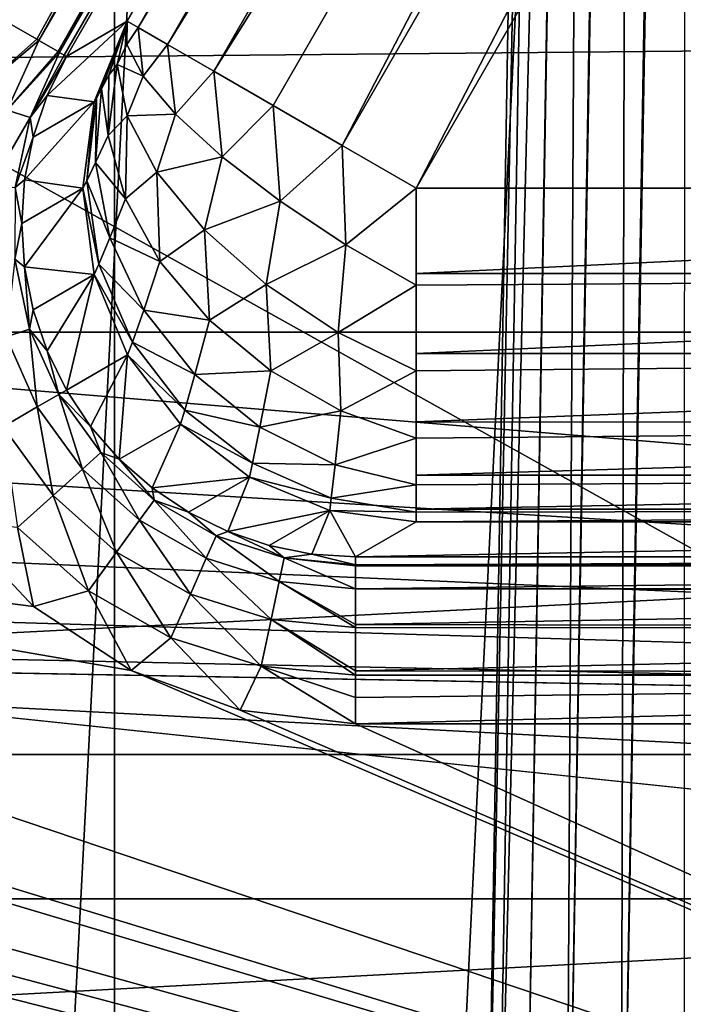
# Model space of a CAD drawing. Header units: millimetres. Extents: x -40 to 40, y -40 to 40.
# Tile 251 of 341: x 18.3 to 20.3, y -13.3 to -10.4. Entities that reach past the tile are written whole.
import ezdxf

# ---------------------------------------------------------------- set-up
doc = ezdxf.new("R2010")
doc.units = ezdxf.units.MM
doc.header["$LTSCALE"] = 26.699852
for name, color, linetype in [('1', 7, 'CONTINUOUS'), ('104', 7, 'CONTINUOUS'), ('109', 7, 'CONTINUOUS'), ('139', 7, 'CONTINUOUS'), ('16', 7, 'CONTINUOUS'), ('163', 7, 'CONTINUOUS'), ('389', 7, 'CONTINUOUS'), ('391', 7, 'CONTINUOUS'), ('392', 7, 'CONTINUOUS'), ('48', 7, 'CONTINUOUS'), ('60', 7, 'CONTINUOUS'), ('688', 7, 'CONTINUOUS'), ('704', 7, 'CONTINUOUS'), ('708', 7, 'CONTINUOUS'), ('819', 7, 'CONTINUOUS'), ('820', 7, 'CONTINUOUS'), ('821', 7, 'CONTINUOUS'), ('827', 7, 'CONTINUOUS'), ('834', 7, 'CONTINUOUS'), ('835', 7, 'CONTINUOUS'), ('836', 7, 'CONTINUOUS'), ('837', 7, 'CONTINUOUS'), ('838', 7, 'CONTINUOUS'), ('839', 7, 'CONTINUOUS')]:
    doc.layers.add(name, color=color, linetype=linetype)

msp = doc.modelspace()

# ---------------------------------------------------------------- linework, layer by layer
at = {"layer": '1', "linetype": 'Continuous'}
for points in [[(18.6197, 34.8362), (15.116, 36.4932), (15.1168, -36.4929), (18.6197, 34.8362)], [(18.6204, -34.8358), (18.6197, 34.8362), (15.1168, -36.4929), (18.6204, -34.8358)], [(21.9445, 32.8434), (18.6197, 34.8362), (18.6204, -34.8358), (21.9445, 32.8434)], [(21.9451, -32.843), (21.9445, 32.8434), (18.6204, -34.8358), (21.9451, -32.843)]]:
    msp.add_3dface(points, dxfattribs=at)
at = {"layer": '104', "linetype": 'Continuous'}
for points in [[(29.2335, -13.0155, -730), (30.4337, -9.8888, -730), (-30.4335, -9.8895, -730), (29.2335, -13.0155, -730)], [(-29.2331, -13.0163, -730), (29.2335, -13.0155, -730), (-30.4335, -9.8895, -730), (-29.2331, -13.0163, -730)], [(-27.713, -15.9997, -730), (29.2335, -13.0155, -730), (-29.2331, -13.0163, -730), (-27.713, -15.9997, -730)], [(27.713, -15.9996, -730), (29.2335, -13.0155, -730), (-27.713, -15.9997, -730), (27.713, -15.9996, -730)]]:
    msp.add_3dface(points, dxfattribs=at)
at = {"layer": '109', "linetype": 'Continuous'}
for points in [[(2.9277, -10.2917, -733), (30.7983, -10.3786, -733), (0.9862, -10.6545, -733), (2.9277, -10.2917, -733)], [(30.7983, -10.3786, -733), (29.4957, -13.6475, -733), (0.9862, -10.6545, -733), (30.7983, -10.3786, -733)], [(29.4957, -13.6475, -733), (-29.4959, -13.647, -733), (0.9862, -10.6545, -733), (29.4957, -13.6475, -733)]]:
    msp.add_3dface(points, dxfattribs=at)
at = {"layer": '139', "linetype": 'Continuous'}
for points in [[(19.5129, -4.3825, -733), (15.2642, -11.7415, -733), (18.0438, -10.2417, -733), (19.5129, -4.3825, -733)], [(15.0799, -11.9951, -733), (24.9125, -15, -733), (15.2642, -11.7415, -733), (15.0799, -11.9951, -733)], [(18.3781, -12.1403, -733), (15.2642, -11.7415, -733), (18.67, -12.3322, -733), (18.3781, -12.1403, -733)], [(18.1389, -11.8865, -733), (15.2642, -11.7415, -733), (18.3781, -12.1403, -733), (18.1389, -11.8865, -733)], [(15.2642, -11.7415, -733), (24.9125, -15, -733), (18.67, -12.3322, -733), (15.2642, -11.7415, -733)], [(15.0259, -12.0521, -733), (24.9125, -15, -733), (15.0799, -11.9951, -733), (15.0259, -12.0521, -733)], [(14.8469, -12.2049, -733), (24.9125, -15, -733), (15.0259, -12.0521, -733), (14.8469, -12.2049, -733)], [(14.7149, -12.2906, -733), (24.9125, -15, -733), (14.8469, -12.2049, -733), (14.7149, -12.2906, -733)], [(14.5754, -12.3617, -733), (24.9125, -15, -733), (14.7149, -12.2906, -733), (14.5754, -12.3617, -733)], [(-18.9964, -12.4509, -733), (24.9125, -15, -733), (-18.6699, -12.3321, -733), (-18.9964, -12.4509, -733)], [(24.9125, -15, -733), (-13.9654, -12.4913, -733), (-18.6699, -12.3321, -733), (24.9125, -15, -733)], [(18.67, -12.3322, -733), (24.9125, -15, -733), (18.997, -12.451, -733), (18.67, -12.3322, -733)], [(14.3528, -12.4404, -733), (24.9125, -15, -733), (14.5754, -12.3617, -733), (14.3528, -12.4404, -733)], [(14.2772, -12.4586, -733), (24.9125, -15, -733), (14.3528, -12.4404, -733), (14.2772, -12.4586, -733)], [(-19.3426, -12.4913, -733), (24.9125, -15, -733), (-18.9964, -12.4509, -733), (-19.3426, -12.4913, -733)], [(13.9654, -12.4913, -733), (24.9125, -15, -733), (14.2772, -12.4586, -733), (13.9654, -12.4913, -733)], [(18.997, -12.451, -733), (24.9125, -15, -733), (19.3426, -12.4913, -733), (18.997, -12.451, -733)], [(-24.9125, -15, -733), (24.9125, -15, -733), (-19.3426, -12.4913, -733), (-24.9125, -15, -733)], [(-13.9654, -12.4913, -733), (24.9125, -15, -733), (13.9654, -12.4913, -733), (-13.9654, -12.4913, -733)], [(19.3426, -12.4913, -733), (24.9125, -15, -733), (24.9917, -12.4913, -733), (19.3426, -12.4913, -733)]]:
    msp.add_3dface(points, dxfattribs=at)
at = {"layer": '16', "linetype": 'Continuous'}
for points in [[(32.7609, -9.0952, -3.5), (31.5856, -12.5838, -3.5), (-1.9612, -9.8127, -3.5), (32.7609, -9.0952, -3.5)], [(-1.9612, -9.8127, -3.5), (31.5856, -12.5838, -3.5), (-2.3251, -10.5061, -3.5), (-1.9612, -9.8127, -3.5)], [(-2.3251, -10.5061, -3.5), (31.5856, -12.5838, -3.5), (-2.8446, -11.0927, -3.5), (-2.3251, -10.5061, -3.5)], [(-2.8446, -11.0927, -3.5), (31.5856, -12.5838, -3.5), (-3.4893, -11.5378, -3.5), (-2.8446, -11.0927, -3.5)], [(-3.4893, -11.5378, -3.5), (31.5856, -12.5838, -3.5), (-4.2218, -11.8157, -3.5), (-3.4893, -11.5378, -3.5)], [(31.5856, -12.5838, -3.5), (-5, -11.9103, -3.5), (-4.2218, -11.8157, -3.5), (31.5856, -12.5838, -3.5)], [(31.5856, -12.5838, -3.5), (-31.5859, -12.5831, -3.5), (-5, -11.9103, -3.5), (31.5856, -12.5838, -3.5)], [(-30.0402, -15.9243, -3.5), (-31.5859, -12.5831, -3.5), (31.5856, -12.5838, -3.5), (-30.0402, -15.9243, -3.5)], [(30.0399, -15.925, -3.5), (-30.0402, -15.9243, -3.5), (31.5856, -12.5838, -3.5), (30.0399, -15.925, -3.5)]]:
    msp.add_3dface(points, dxfattribs=at)
at = {"layer": '163', "linetype": 'Continuous'}
for points in [[(24.9125, -14.5088, -823.7467), (1.7467, -14.5087, -823.7467), (2.4565, -1.9913, -823.9652), (24.9125, -14.5088, -823.7467)], [(29.4827, -1.9913, -823.9652), (24.9125, -14.5088, -823.7467), (2.4565, -1.9913, -823.9652), (29.4827, -1.9913, -823.9652)]]:
    msp.add_3dface(points, dxfattribs=at)
at = {"layer": '389', "linetype": 'Continuous'}
for points in [[(17.5509, -14.5087, -821.2533), (29.4123, -10.048, -821.1754), (17.7718, -2.286, -821.0399), (17.5509, -14.5087, -821.2533)], [(29.338, -10.8245, -821.1889), (29.4123, -10.048, -821.1754), (17.5509, -14.5087, -821.2533), (29.338, -10.8245, -821.1889)], [(29.1307, -11.5765, -821.2021), (29.338, -10.8245, -821.1889), (17.5509, -14.5087, -821.2533), (29.1307, -11.5765, -821.2021)], [(28.796, -12.2822, -821.2144), (29.1307, -11.5765, -821.2021), (17.5509, -14.5087, -821.2533), (28.796, -12.2822, -821.2144)], [(28.3448, -12.919, -821.2255), (28.796, -12.2822, -821.2144), (17.5509, -14.5087, -821.2533), (28.3448, -12.919, -821.2255)], [(27.7908, -13.4678, -821.2351), (28.3448, -12.919, -821.2255), (17.5509, -14.5087, -821.2533), (27.7908, -13.4678, -821.2351)]]:
    msp.add_3dface(points, dxfattribs=at)
at = {"layer": '391', "linetype": 'Continuous'}
for points in [[(17.0513, -14.5087, -820.7359), (17.2722, -2.286, -820.5225), (19.8952, -2.2861, -745.4113), (17.0513, -14.5087, -820.7359)], [(19.9004, -2.2961, -745.2563), (17.0513, -14.5087, -820.7359), (19.8952, -2.2861, -745.4113), (19.9004, -2.2961, -745.2563)], [(19.9052, -2.326, -745.1041), (17.0513, -14.5087, -820.7359), (19.9004, -2.2961, -745.2563), (19.9052, -2.326, -745.1041)], [(19.9095, -2.3753, -744.9571), (17.0513, -14.5087, -820.7359), (19.9052, -2.326, -745.1041), (19.9095, -2.3753, -744.9571)], [(19.9131, -2.4432, -744.8176), (17.0513, -14.5087, -820.7359), (19.9095, -2.3753, -744.9571), (19.9131, -2.4432, -744.8176)], [(19.9162, -2.5285, -744.688), (17.0513, -14.5087, -820.7359), (19.9131, -2.4432, -744.8176), (19.9162, -2.5285, -744.688)], [(19.9185, -2.6298, -744.5705), (17.0513, -14.5087, -820.7359), (19.9162, -2.5285, -744.688), (19.9185, -2.6298, -744.5705)], [(19.9201, -2.7456, -744.467), (17.0513, -14.5087, -820.7359), (19.9185, -2.6298, -744.5705), (19.9201, -2.7456, -744.467)], [(19.9209, -2.8738, -744.3793), (17.0513, -14.5087, -820.7359), (19.9201, -2.7456, -744.467), (19.9209, -2.8738, -744.3793)], [(19.921, -3.0122, -744.3088), (17.0513, -14.5087, -820.7359), (19.9209, -2.8738, -744.3793), (19.921, -3.0122, -744.3088)], [(19.9202, -3.1585, -744.2569), (17.0513, -14.5087, -820.7359), (19.921, -3.0122, -744.3088), (19.9202, -3.1585, -744.2569)], [(19.9187, -3.3103, -744.2242), (17.0513, -14.5087, -820.7359), (19.9202, -3.1585, -744.2569), (19.9187, -3.3103, -744.2242)], [(19.9165, -3.4651, -744.2115), (17.0513, -14.5087, -820.7359), (19.9187, -3.3103, -744.2242), (19.9165, -3.4651, -744.2115)], [(19.7303, -14.5087, -744.0187), (17.0513, -14.5087, -820.7359), (19.9165, -3.4651, -744.2115), (19.7303, -14.5087, -744.0187)]]:
    msp.add_3dface(points, dxfattribs=at)
at = {"layer": '392', "linetype": 'Continuous'}
for points in [[(19.7634, -14.5106, -743.8171), (19.7303, -14.5087, -744.0187), (19.9501, -3.4621, -744.0085), (19.7634, -14.5106, -743.8171)], [(19.7303, -14.5087, -744.0187), (19.9165, -3.4651, -744.2115), (19.9501, -3.4621, -744.0085), (19.7303, -14.5087, -744.0187)], [(19.8464, -14.5117, -743.6306), (19.7634, -14.5106, -743.8171), (20.0327, -3.4603, -743.8235), (19.8464, -14.5117, -743.6306)], [(20.0327, -3.4603, -743.8235), (19.7634, -14.5106, -743.8171), (19.9501, -3.4621, -744.0085), (20.0327, -3.4603, -743.8235)], [(19.974, -14.5121, -743.4712), (19.8464, -14.5117, -743.6306), (20.0349, -3.4603, -743.82), (19.974, -14.5121, -743.4712)], [(20.0349, -3.4603, -743.82), (19.8464, -14.5117, -743.6306), (20.0327, -3.4603, -743.8235), (20.0349, -3.4603, -743.82)], [(20.1651, -3.4597, -743.6595), (19.974, -14.5121, -743.4712), (20.1603, -3.4597, -743.6641), (20.1651, -3.4597, -743.6595)], [(20.1603, -3.4597, -743.6641), (19.974, -14.5121, -743.4712), (20.0349, -3.4603, -743.82), (20.1603, -3.4597, -743.6641)], [(20.1378, -14.5117, -743.3493), (19.974, -14.5121, -743.4712), (20.1651, -3.4597, -743.6595), (20.1378, -14.5117, -743.3493)], [(20.3241, -3.4603, -743.5421), (20.1378, -14.5117, -743.3493), (20.1651, -3.4597, -743.6595), (20.3241, -3.4603, -743.5421)], [(20.3322, -3.4603, -743.5377), (20.1378, -14.5117, -743.3493), (20.3241, -3.4603, -743.5421), (20.3322, -3.4603, -743.5377)], [(20.3271, -14.5106, -743.2728), (20.1378, -14.5117, -743.3493), (20.3322, -3.4603, -743.5377), (20.3271, -14.5106, -743.2728)]]:
    msp.add_3dface(points, dxfattribs=at)
at = {"layer": '48', "linetype": 'Continuous'}
for points in [[(37.0295, -7.6106, -14), (36.0693, -11.3184, -14), (1.5504, -7.7938, -14), (37.0295, -7.6106, -14)], [(1.5504, -7.7938, -14), (36.0693, -11.3184, -14), (0.7781, -7.9084, -14), (1.5504, -7.7938, -14)], [(0.7781, -7.9084, -14), (36.0693, -11.3184, -14), (-0.0011, -7.9465, -14), (0.7781, -7.9084, -14)], [(36.0693, -11.3184, -14), (-36.0695, -11.3179, -14), (-0.0011, -7.9465, -14), (36.0693, -11.3184, -14)], [(36.0693, -11.3184, -14), (-34.7395, -14.9087, -14), (-36.0695, -11.3179, -14), (36.0693, -11.3184, -14)], [(36.0693, -11.3184, -14), (34.7392, -14.9093, -14), (-34.7395, -14.9087, -14), (36.0693, -11.3184, -14)]]:
    msp.add_3dface(points, dxfattribs=at)
at = {"layer": '60', "linetype": 'Continuous'}
for points in [[(17.6029, 30.4924, -11.5), (17.6035, -30.492, -11.5), (20.6939, 28.4853, -11.5), (17.6029, 30.4924, -11.5)], [(17.6035, -30.492, -11.5), (20.6948, -28.4846, -11.5), (20.6939, 28.4853, -11.5), (17.6035, -30.492, -11.5)]]:
    msp.add_3dface(points, dxfattribs=at)
at = {"layer": '688', "linetype": 'Continuous'}
for points in [[(14.8376, -11.4951, -733.4146), (19.08, -4.1326, -733.4913), (14.8313, -11.4915, -733.4913), (14.8376, -11.4951, -733.4146)], [(19.0866, -4.1364, -733.4124), (19.08, -4.1326, -733.4913), (14.8376, -11.4951, -733.4146), (19.0866, -4.1364, -733.4124)], [(14.8542, -11.5047, -733.3394), (19.0866, -4.1364, -733.4124), (14.8376, -11.4951, -733.4146), (14.8542, -11.5047, -733.3394)], [(19.1046, -4.1468, -733.3335), (19.0866, -4.1364, -733.4124), (14.8542, -11.5047, -733.3394), (19.1046, -4.1468, -733.3335)], [(14.9135, -11.539, -733.2068), (19.1046, -4.1468, -733.3335), (14.8542, -11.5047, -733.3394), (14.9135, -11.539, -733.2068)], [(19.1692, -4.1841, -733.1959), (19.1046, -4.1468, -733.3335), (14.9135, -11.539, -733.2068), (19.1692, -4.1841, -733.1959)], [(15.0069, -11.5929, -733.0979), (19.1692, -4.1841, -733.1959), (14.9135, -11.539, -733.2068), (15.0069, -11.5929, -733.0979)], [(19.2652, -4.2395, -733.0899), (19.1692, -4.1841, -733.1959), (15.0069, -11.5929, -733.0979), (19.2652, -4.2395, -733.0899)], [(15.1272, -11.6623, -733.0257), (19.2652, -4.2395, -733.0899), (15.0069, -11.5929, -733.0979), (15.1272, -11.6623, -733.0257)], [(19.381, -4.3064, -733.0238), (19.2652, -4.2395, -733.0899), (15.1272, -11.6623, -733.0257), (19.381, -4.3064, -733.0238)], [(15.1958, -11.7019, -733.0063), (19.381, -4.3064, -733.0238), (15.1272, -11.6623, -733.0257), (15.1958, -11.7019, -733.0063)], [(19.4464, -4.3441, -733.0059), (19.381, -4.3064, -733.0238), (15.1958, -11.7019, -733.0063), (19.4464, -4.3441, -733.0059)], [(15.2642, -11.7415, -733), (19.4464, -4.3441, -733.0059), (15.1958, -11.7019, -733.0063), (15.2642, -11.7415, -733)], [(15.2642, -11.7415, -733), (19.5129, -4.3825, -733), (19.4464, -4.3441, -733.0059), (15.2642, -11.7415, -733)]]:
    msp.add_3dface(points, dxfattribs=at)
at = {"layer": '704', "linetype": 'Continuous'}
for points in [[(18.31, -3.7682, -740.4667), (14.3335, -11.134, -740.3688), (18.5171, -3.8878, -740.3688), (18.31, -3.7682, -740.4667)], [(14.3335, -11.134, -740.3688), (14.3517, -11.1445, -740.3565), (18.5171, -3.8878, -740.3688), (14.3335, -11.134, -740.3688)], [(14.3517, -11.1445, -740.3565), (14.5114, -11.2367, -740.2135), (18.5171, -3.8878, -740.3688), (14.3517, -11.1445, -740.3565)], [(18.5171, -3.8878, -740.3688), (14.5114, -11.2367, -740.2135), (18.6956, -3.9908, -740.2129), (18.5171, -3.8878, -740.3688)], [(14.5114, -11.2367, -740.2135), (14.5861, -11.2798, -740.1171), (18.6956, -3.9908, -740.2129), (14.5114, -11.2367, -740.2135)], [(14.5861, -11.2798, -740.1171), (14.6495, -11.3164, -740.0102), (18.6956, -3.9908, -740.2129), (14.5861, -11.2798, -740.1171)], [(18.6956, -3.9908, -740.2129), (14.6495, -11.3164, -740.0102), (18.8335, -4.0705, -740.0094), (18.6956, -3.9908, -740.2129)], [(14.6495, -11.3164, -740.0102), (14.7003, -11.3458, -739.8949), (18.8335, -4.0705, -740.0094), (14.6495, -11.3164, -740.0102)], [(14.7003, -11.3458, -739.8949), (14.7378, -11.3674, -739.7729), (18.8335, -4.0705, -740.0094), (14.7003, -11.3458, -739.8949)], [(18.8335, -4.0705, -740.0094), (14.7378, -11.3674, -739.7729), (18.9217, -4.1214, -739.7718), (18.8335, -4.0705, -740.0094)], [(14.7378, -11.3674, -739.7729), (14.7613, -11.381, -739.6464), (18.9217, -4.1214, -739.7718), (14.7378, -11.3674, -739.7729)], [(14.7613, -11.381, -739.6464), (14.7705, -11.3863, -739.5175), (18.9217, -4.1214, -739.7718), (14.7613, -11.381, -739.6464)], [(18.9217, -4.1214, -739.7718), (14.7705, -11.3863, -739.5175), (18.9541, -4.1401, -739.5175), (18.9217, -4.1214, -739.7718)]]:
    msp.add_3dface(points, dxfattribs=at)
at = {"layer": '708', "linetype": 'Continuous'}
for points in [[(14.7705, -11.3863, -739.5175), (19.08, -4.1326, -733.4913), (19.017, -4.1363, -736.5056), (14.7705, -11.3863, -739.5175)], [(14.8313, -11.4915, -733.4913), (19.08, -4.1326, -733.4913), (14.7705, -11.3863, -739.5175), (14.8313, -11.4915, -733.4913)], [(18.9541, -4.1401, -739.5175), (14.7705, -11.3863, -739.5175), (19.017, -4.1363, -736.5056), (18.9541, -4.1401, -739.5175)]]:
    msp.add_3dface(points, dxfattribs=at)
at = {"layer": '819', "linetype": 'Continuous'}
for points in [[(24.9917, -11.9991, -733.4124), (24.9917, -11.9914, -733.4913), (19.3426, -12.0155, -733.3464), (24.9917, -11.9991, -733.4124)], [(19.3426, -12.0155, -733.3464), (24.9917, -11.9914, -733.4913), (19.3426, -11.9914, -733.4913), (19.3426, -12.0155, -733.3464)], [(24.9917, -12.0155, -733.3466), (24.9917, -11.9991, -733.4124), (19.3426, -12.0155, -733.3464), (24.9917, -12.0155, -733.3466)], [(24.9917, -12.0199, -733.3335), (24.9917, -12.0155, -733.3466), (19.3426, -12.0178, -733.3394), (24.9917, -12.0199, -733.3335)], [(19.3426, -12.0178, -733.3394), (24.9917, -12.0155, -733.3466), (19.3426, -12.0155, -733.3464), (19.3426, -12.0178, -733.3394)], [(19.3426, -12.0874, -733.2054), (24.9917, -12.0199, -733.3335), (19.3426, -12.0178, -733.3394), (19.3426, -12.0874, -733.2054)], [(24.9917, -12.0874, -733.2053), (24.9917, -12.0199, -733.3335), (19.3426, -12.0874, -733.2054), (24.9917, -12.0874, -733.2053)], [(24.9917, -12.0945, -733.1959), (24.9917, -12.0874, -733.2053), (19.3426, -12.0874, -733.2054), (24.9917, -12.0945, -733.1959)], [(19.3426, -12.1942, -733.0979), (24.9917, -12.0945, -733.1959), (19.3426, -12.0874, -733.2054), (19.3426, -12.1942, -733.0979)], [(24.9917, -12.2053, -733.0899), (24.9917, -12.0945, -733.1959), (19.3426, -12.1942, -733.0979), (24.9917, -12.2053, -733.0899)], [(19.3426, -12.2033, -733.0913), (24.9917, -12.2053, -733.0899), (19.3426, -12.1942, -733.0979), (19.3426, -12.2033, -733.0913)], [(19.3426, -12.3331, -733.0257), (24.9917, -12.2053, -733.0899), (19.3426, -12.2033, -733.0913), (19.3426, -12.3331, -733.0257)], [(24.9917, -12.339, -733.0238), (24.9917, -12.2053, -733.0899), (19.3426, -12.3331, -733.0257), (24.9917, -12.339, -733.0238)], [(19.3426, -12.3458, -733.0216), (24.9917, -12.339, -733.0238), (19.3426, -12.3331, -733.0257), (19.3426, -12.3458, -733.0216)], [(24.9917, -12.3456, -733.0217), (24.9917, -12.339, -733.0238), (19.3426, -12.3458, -733.0216), (24.9917, -12.3456, -733.0217)], [(19.3426, -12.4913, -733), (24.9917, -12.3456, -733.0217), (19.3426, -12.4123, -733.0063), (19.3426, -12.4913, -733)], [(19.3426, -12.4913, -733), (24.9917, -12.4913, -733), (24.9917, -12.3456, -733.0217), (19.3426, -12.4913, -733)], [(19.3426, -12.4123, -733.0063), (24.9917, -12.3456, -733.0217), (19.3426, -12.3458, -733.0216), (19.3426, -12.4123, -733.0063)]]:
    msp.add_3dface(points, dxfattribs=at)
at = {"layer": '820', "linetype": 'Continuous'}
for points in [[(18.2916, -10.3847, -733.0899), (18.1878, -10.6164, -733.0896), (18.3875, -10.4401, -733.1959), (18.2916, -10.3847, -733.0899)], [(18.3875, -10.4401, -733.1959), (18.1878, -10.6164, -733.0896), (18.3936, -10.4437, -733.2053), (18.3875, -10.4401, -733.1959)], [(18.3936, -10.4437, -733.2053), (18.1878, -10.6164, -733.0896), (18.2988, -10.6525, -733.203), (18.3936, -10.4437, -733.2053)], [(18.3936, -10.4437, -733.2053), (18.2988, -10.6525, -733.203), (18.4521, -10.4774, -733.3335), (18.3936, -10.4437, -733.2053)], [(18.4521, -10.4774, -733.3335), (18.2988, -10.6525, -733.203), (18.4559, -10.4796, -733.3466), (18.4521, -10.4774, -733.3335)], [(18.4559, -10.4796, -733.3466), (18.2988, -10.6525, -733.203), (18.368, -10.675, -733.3438), (18.4559, -10.4796, -733.3466)], [(18.4559, -10.4796, -733.3466), (18.368, -10.675, -733.3438), (18.4701, -10.4878, -733.4124), (18.4559, -10.4796, -733.3466)], [(18.4701, -10.4878, -733.4124), (18.368, -10.675, -733.3438), (18.4767, -10.4917, -733.4913), (18.4701, -10.4878, -733.4124)], [(18.4767, -10.4917, -733.4913), (18.368, -10.675, -733.3438), (18.4187, -10.6092, -733.4894), (18.4767, -10.4917, -733.4913)], [(18.4187, -10.6092, -733.4894), (18.368, -10.675, -733.3438), (18.3766, -10.7334, -733.4877), (18.4187, -10.6092, -733.4894)], [(18.2988, -10.6525, -733.203), (18.2496, -10.8768, -733.201), (18.368, -10.675, -733.3438), (18.2988, -10.6525, -733.203)], [(18.368, -10.675, -733.3438), (18.2496, -10.8768, -733.201), (18.3226, -10.8845, -733.3415), (18.368, -10.675, -733.3438)], [(18.368, -10.675, -733.3438), (18.3226, -10.8845, -733.3415), (18.3766, -10.7334, -733.4877), (18.368, -10.675, -733.3438)], [(18.3766, -10.7334, -733.4877), (18.3226, -10.8845, -733.3415), (18.3511, -10.8617, -733.4862), (18.3766, -10.7334, -733.4877)], [(18.3226, -10.8845, -733.3415), (18.322, -11.099, -733.3398), (18.3425, -10.992, -733.4849), (18.3226, -10.8845, -733.3415)], [(18.3511, -10.8617, -733.4862), (18.3226, -10.8845, -733.3415), (18.3425, -10.992, -733.4849), (18.3511, -10.8617, -733.4862)], [(18.3425, -10.992, -733.4849), (18.322, -11.099, -733.3398), (18.351, -11.1225, -733.4839), (18.3425, -10.992, -733.4849)], [(18.322, -11.099, -733.3398), (18.2956, -11.3319, -733.1987), (18.3662, -11.3089, -733.3387), (18.322, -11.099, -733.3398)], [(18.322, -11.099, -733.3398), (18.3662, -11.3089, -733.3387), (18.351, -11.1225, -733.4839), (18.322, -11.099, -733.3398)], [(18.351, -11.1225, -733.4839), (18.3662, -11.3089, -733.3387), (18.3765, -11.2506, -733.4832), (18.351, -11.1225, -733.4839)], [(18.3765, -11.2506, -733.4832), (18.3662, -11.3089, -733.3387), (18.4185, -11.3743, -733.4827), (18.3765, -11.2506, -733.4832)], [(18.2956, -11.3319, -733.1987), (18.3889, -11.5422, -733.1984), (18.3662, -11.3089, -733.3387), (18.2956, -11.3319, -733.1987)], [(18.3662, -11.3089, -733.3387), (18.3889, -11.5422, -733.1984), (18.4534, -11.505, -733.3384), (18.3662, -11.3089, -733.3387)], [(18.3662, -11.3089, -733.3387), (18.4534, -11.505, -733.3384), (18.4185, -11.3743, -733.4827), (18.3662, -11.3089, -733.3387)], [(18.2956, -11.3319, -733.1987), (18.2868, -11.6012, -733.0863), (18.3889, -11.5422, -733.1984), (18.2956, -11.3319, -733.1987)], [(18.4185, -11.3743, -733.4827), (18.4534, -11.505, -733.3384), (18.4762, -11.4915, -733.4826), (18.4185, -11.3743, -733.4827)], [(18.3889, -11.5422, -733.1984), (18.5244, -11.7282, -733.1987), (18.4534, -11.505, -733.3384), (18.3889, -11.5422, -733.1984)], [(18.4762, -11.4915, -733.4826), (18.4534, -11.505, -733.3384), (18.5488, -11.6002, -733.4827), (18.4762, -11.4915, -733.4826)], [(18.4534, -11.505, -733.3384), (18.5244, -11.7282, -733.1987), (18.5796, -11.6785, -733.3387), (18.4534, -11.505, -733.3384)], [(18.4534, -11.505, -733.3384), (18.5796, -11.6785, -733.3387), (18.5488, -11.6002, -733.4827), (18.4534, -11.505, -733.3384)], [(18.2868, -11.6012, -733.0863), (18.4368, -11.8071, -733.0865), (18.3889, -11.5422, -733.1984), (18.2868, -11.6012, -733.0863)], [(18.3889, -11.5422, -733.1984), (18.4368, -11.8071, -733.0865), (18.5244, -11.7282, -733.1987), (18.3889, -11.5422, -733.1984)], [(18.2868, -11.6012, -733.0863), (18.3301, -11.9032, -733.0193), (18.4368, -11.8071, -733.0865), (18.2868, -11.6012, -733.0863)], [(18.5488, -11.6002, -733.4827), (18.5796, -11.6785, -733.3387), (18.635, -11.6986, -733.4831), (18.5488, -11.6002, -733.4827)], [(18.5244, -11.7282, -733.1987), (18.6959, -11.8816, -733.1996), (18.5796, -11.6785, -733.3387), (18.5244, -11.7282, -733.1987)], [(18.5796, -11.6785, -733.3387), (18.6959, -11.8816, -733.1996), (18.7393, -11.8218, -733.3398), (18.5796, -11.6785, -733.3387)], [(18.5796, -11.6785, -733.3387), (18.7393, -11.8218, -733.3398), (18.635, -11.6986, -733.4831), (18.5796, -11.6785, -733.3387)], [(18.635, -11.6986, -733.4831), (18.7393, -11.8218, -733.3398), (18.7335, -11.7849, -733.4839), (18.635, -11.6986, -733.4831)], [(18.4368, -11.8071, -733.0865), (18.6267, -11.9768, -733.0871), (18.5244, -11.7282, -733.1987), (18.4368, -11.8071, -733.0865)], [(18.5244, -11.7282, -733.1987), (18.6267, -11.9768, -733.0871), (18.6959, -11.8816, -733.1996), (18.5244, -11.7282, -733.1987)], [(18.7335, -11.7849, -733.4839), (18.7393, -11.8218, -733.3398), (18.8426, -11.8577, -733.4849), (18.7335, -11.7849, -733.4839)], [(18.3301, -11.9032, -733.0193), (18.5424, -12.0929, -733.0196), (18.4368, -11.8071, -733.0865), (18.3301, -11.9032, -733.0193)], [(18.4368, -11.8071, -733.0865), (18.5424, -12.0929, -733.0196), (18.6267, -11.9768, -733.0871), (18.4368, -11.8071, -733.0865)], [(18.6959, -11.8816, -733.1996), (18.8955, -11.9956, -733.201), (18.7393, -11.8218, -733.3398), (18.6959, -11.8816, -733.1996)], [(18.7393, -11.8218, -733.3398), (18.8955, -11.9956, -733.201), (18.9254, -11.9285, -733.3415), (18.7393, -11.8218, -733.3398)], [(18.7393, -11.8218, -733.3398), (18.9254, -11.9285, -733.3415), (18.8426, -11.8577, -733.4849), (18.7393, -11.8218, -733.3398)], [(18.8426, -11.8577, -733.4849), (18.9254, -11.9285, -733.3415), (18.9599, -11.9155, -733.4862), (18.8426, -11.8577, -733.4849)], [(18.1389, -11.8865, -733), (18.3781, -12.1403, -733), (18.3301, -11.9032, -733.0193), (18.1389, -11.8865, -733)], [(18.6267, -11.9768, -733.0871), (18.8479, -12.1027, -733.0882), (18.6959, -11.8816, -733.1996), (18.6267, -11.9768, -733.0871)], [(18.6959, -11.8816, -733.1996), (18.8479, -12.1027, -733.0882), (18.8955, -11.9956, -733.201), (18.6959, -11.8816, -733.1996)], [(18.3301, -11.9032, -733.0193), (18.3781, -12.1403, -733), (18.5424, -12.0929, -733.0196), (18.3301, -11.9032, -733.0193)], [(18.9254, -11.9285, -733.3415), (19.1295, -11.994, -733.3438), (18.9599, -11.9155, -733.4862), (18.9254, -11.9285, -733.3415)], [(18.9599, -11.9155, -733.4862), (19.1295, -11.994, -733.3438), (19.0837, -11.9574, -733.4877), (18.9599, -11.9155, -733.4862)], [(18.8955, -11.9956, -733.201), (19.1144, -12.0652, -733.203), (18.9254, -11.9285, -733.3415), (18.8955, -11.9956, -733.201)], [(18.9254, -11.9285, -733.3415), (19.1144, -12.0652, -733.203), (19.1295, -11.994, -733.3438), (18.9254, -11.9285, -733.3415)], [(18.5424, -12.0929, -733.0196), (18.7896, -12.2335, -733.0201), (18.6267, -11.9768, -733.0871), (18.5424, -12.0929, -733.0196)], [(18.6267, -11.9768, -733.0871), (18.7896, -12.2335, -733.0201), (18.8479, -12.1027, -733.0882), (18.6267, -11.9768, -733.0871)], [(19.0837, -11.9574, -733.4877), (19.1295, -11.994, -733.3438), (19.2121, -11.9829, -733.4894), (19.0837, -11.9574, -733.4877)], [(18.8479, -12.1027, -733.0882), (19.0901, -12.1793, -733.0896), (18.8955, -11.9956, -733.201), (18.8479, -12.1027, -733.0882)], [(18.8955, -11.9956, -733.201), (19.0901, -12.1793, -733.0896), (19.1144, -12.0652, -733.203), (18.8955, -11.9956, -733.201)], [(19.1144, -12.0652, -733.203), (19.3426, -12.0874, -733.2054), (19.1295, -11.994, -733.3438), (19.1144, -12.0652, -733.203)], [(19.1295, -11.994, -733.3438), (19.3426, -12.0155, -733.3464), (19.2121, -11.9829, -733.4894), (19.1295, -11.994, -733.3438)], [(19.3426, -12.0874, -733.2054), (19.3426, -12.0178, -733.3394), (19.1295, -11.994, -733.3438), (19.3426, -12.0874, -733.2054)], [(19.3426, -12.0178, -733.3394), (19.3426, -12.0155, -733.3464), (19.1295, -11.994, -733.3438), (19.3426, -12.0178, -733.3394)], [(19.3426, -12.0155, -733.3464), (19.3426, -11.9914, -733.4913), (19.2121, -11.9829, -733.4894), (19.3426, -12.0155, -733.3464)], [(19.0901, -12.1793, -733.0896), (19.3426, -12.2033, -733.0913), (19.1144, -12.0652, -733.203), (19.0901, -12.1793, -733.0896)], [(19.3426, -12.2033, -733.0913), (19.3426, -12.1942, -733.0979), (19.1144, -12.0652, -733.203), (19.3426, -12.2033, -733.0913)], [(19.3426, -12.1942, -733.0979), (19.3426, -12.0874, -733.2054), (19.1144, -12.0652, -733.203), (19.3426, -12.1942, -733.0979)], [(18.3781, -12.1403, -733), (18.67, -12.3322, -733), (18.5424, -12.0929, -733.0196), (18.3781, -12.1403, -733)], [(18.5424, -12.0929, -733.0196), (18.67, -12.3322, -733), (18.7896, -12.2335, -733.0201), (18.5424, -12.0929, -733.0196)], [(18.7896, -12.2335, -733.0201), (19.0605, -12.319, -733.0208), (18.8479, -12.1027, -733.0882), (18.7896, -12.2335, -733.0201)], [(18.8479, -12.1027, -733.0882), (19.0605, -12.319, -733.0208), (19.0901, -12.1793, -733.0896), (18.8479, -12.1027, -733.0882)], [(19.0605, -12.319, -733.0208), (19.3426, -12.3458, -733.0216), (19.0901, -12.1793, -733.0896), (19.0605, -12.319, -733.0208)], [(19.3426, -12.3458, -733.0216), (19.3426, -12.3331, -733.0257), (19.0901, -12.1793, -733.0896), (19.3426, -12.3458, -733.0216)], [(19.3426, -12.3331, -733.0257), (19.3426, -12.2033, -733.0913), (19.0901, -12.1793, -733.0896), (19.3426, -12.3331, -733.0257)], [(18.67, -12.3322, -733), (18.997, -12.451, -733), (18.7896, -12.2335, -733.0201), (18.67, -12.3322, -733)], [(18.7896, -12.2335, -733.0201), (18.997, -12.451, -733), (19.0605, -12.319, -733.0208), (18.7896, -12.2335, -733.0201)], [(18.997, -12.451, -733), (19.3426, -12.4913, -733), (19.0605, -12.319, -733.0208), (18.997, -12.451, -733)], [(19.3426, -12.4123, -733.0063), (19.3426, -12.3458, -733.0216), (19.0605, -12.319, -733.0208), (19.3426, -12.4123, -733.0063)], [(19.3426, -12.4913, -733), (19.3426, -12.4123, -733.0063), (19.0605, -12.319, -733.0208), (19.3426, -12.4913, -733)]]:
    msp.add_3dface(points, dxfattribs=at)
at = {"layer": '821', "linetype": 'Continuous'}
for points in [[(18.1757, -10.3178, -733.0238), (18.2916, -10.3847, -733.0899), (21.0852, -5.2903, -733.0257), (18.1757, -10.3178, -733.0238)], [(21.0852, -5.2903, -733.0257), (18.2916, -10.3847, -733.0899), (21.2055, -5.3598, -733.0979), (21.0852, -5.2903, -733.0257)], [(18.2916, -10.3847, -733.0899), (18.3875, -10.4401, -733.1959), (21.2055, -5.3598, -733.0979), (18.2916, -10.3847, -733.0899)], [(18.3875, -10.4401, -733.1959), (18.3936, -10.4437, -733.2053), (21.2055, -5.3598, -733.0979), (18.3875, -10.4401, -733.1959)], [(21.2055, -5.3598, -733.0979), (18.3936, -10.4437, -733.2053), (21.2989, -5.4137, -733.2068), (21.2055, -5.3598, -733.0979)], [(18.3936, -10.4437, -733.2053), (18.4521, -10.4774, -733.3335), (21.2989, -5.4137, -733.2068), (18.3936, -10.4437, -733.2053)], [(21.2989, -5.4137, -733.2068), (18.4521, -10.4774, -733.3335), (21.3582, -5.4479, -733.3394), (21.2989, -5.4137, -733.2068)], [(18.4521, -10.4774, -733.3335), (18.4559, -10.4796, -733.3466), (21.3582, -5.4479, -733.3394), (18.4521, -10.4774, -733.3335)], [(18.4559, -10.4796, -733.3466), (18.4701, -10.4878, -733.4124), (21.3582, -5.4479, -733.3394), (18.4559, -10.4796, -733.3466)], [(21.3582, -5.4479, -733.3394), (18.4701, -10.4878, -733.4124), (21.3748, -5.4575, -733.4146), (21.3582, -5.4479, -733.3394)], [(18.4701, -10.4878, -733.4124), (18.4767, -10.4917, -733.4913), (21.3748, -5.4575, -733.4146), (18.4701, -10.4878, -733.4124)], [(21.3748, -5.4575, -733.4146), (18.4767, -10.4917, -733.4913), (21.3811, -5.4611, -733.4913), (21.3748, -5.4575, -733.4146)]]:
    msp.add_3dface(points, dxfattribs=at)
at = {"layer": '827', "linetype": 'Continuous'}
msp.add_3dface([(19.5248, -10.8864, -740.5), (24.8867, -10.8864, -740.5), (22.3034, -6.0738, -740.5), (19.5248, -10.8864, -740.5)], dxfattribs=at)
at = {"layer": '834', "linetype": 'Continuous'}
for points in [[(24.8867, -10.8864, -740.5), (19.5248, -10.8864, -740.5), (19.5248, -11.1424, -740.4667), (24.8867, -10.8864, -740.5)], [(24.8865, -11.1424, -740.4667), (24.8867, -10.8864, -740.5), (19.5248, -11.1424, -740.4667), (24.8865, -11.1424, -740.4667)], [(19.5248, -11.177, -740.4568), (24.8865, -11.1424, -740.4667), (19.5248, -11.1424, -740.4667), (19.5248, -11.177, -740.4568)], [(24.8865, -11.3816, -740.3688), (24.8865, -11.1424, -740.4667), (19.5248, -11.3816, -740.3688), (24.8865, -11.3816, -740.3688)], [(19.5248, -11.3816, -740.3688), (24.8865, -11.1424, -740.4667), (19.5248, -11.177, -740.4568), (19.5248, -11.3816, -740.3688)], [(24.8865, -11.5877, -740.2129), (24.8865, -11.3816, -740.3688), (19.5248, -11.587, -740.2135), (24.8865, -11.5877, -740.2129)], [(19.5248, -11.587, -740.2135), (24.8865, -11.3816, -740.3688), (19.5248, -11.4343, -740.3365), (19.5248, -11.587, -740.2135)], [(19.5248, -11.4343, -740.3365), (24.8865, -11.3816, -740.3688), (19.5248, -11.3816, -740.3688), (19.5248, -11.4343, -740.3365)], [(19.5248, -11.6358, -740.1621), (24.8865, -11.5877, -740.2129), (19.5248, -11.587, -740.2135), (19.5248, -11.6358, -740.1621)], [(19.5248, -11.7464, -740.0102), (24.8865, -11.5877, -740.2129), (19.5248, -11.6358, -740.1621), (19.5248, -11.7464, -740.0102)], [(24.8865, -11.7469, -740.0094), (24.8865, -11.5877, -740.2129), (19.5248, -11.7464, -740.0102), (24.8865, -11.7469, -740.0094)], [(19.5248, -11.7757, -739.9574), (24.8865, -11.7469, -740.0094), (19.5248, -11.7464, -740.0102), (19.5248, -11.7757, -739.9574)], [(19.5248, -11.8484, -739.7729), (24.8865, -11.7469, -740.0094), (19.5248, -11.7757, -739.9574), (19.5248, -11.8484, -739.7729)], [(24.8865, -11.8487, -739.7718), (24.8865, -11.7469, -740.0094), (19.5248, -11.8484, -739.7729), (24.8865, -11.8487, -739.7718)], [(19.5248, -11.8574, -739.7389), (24.8865, -11.8487, -739.7718), (19.5248, -11.8484, -739.7729), (19.5248, -11.8574, -739.7389)], [(24.8865, -11.8862, -739.5175), (24.8865, -11.8487, -739.7718), (19.5248, -11.8862, -739.5175), (24.8865, -11.8862, -739.5175)], [(19.5248, -11.8862, -739.5175), (24.8865, -11.8487, -739.7718), (19.5248, -11.8574, -739.7389), (19.5248, -11.8862, -739.5175)]]:
    msp.add_3dface(points, dxfattribs=at)
at = {"layer": '835', "linetype": 'Continuous'}
for points in [[(19.3426, -11.9914, -733.4913), (24.8865, -11.8862, -739.5175), (19.5248, -11.8862, -739.5175), (19.3426, -11.9914, -733.4913)], [(19.3426, -11.9914, -733.4913), (24.9917, -11.9914, -733.4913), (24.8865, -11.8862, -739.5175), (19.3426, -11.9914, -733.4913)]]:
    msp.add_3dface(points, dxfattribs=at)
at = {"layer": '836', "linetype": 'Continuous'}
for points in [[(18.4767, -10.4917, -733.4913), (18.4187, -10.6092, -733.4894), (18.6589, -10.3865, -739.5175), (18.4767, -10.4917, -733.4913)], [(18.6589, -10.3865, -739.5175), (18.4187, -10.6092, -733.4894), (18.5592, -10.6275, -739.5247), (18.6589, -10.3865, -739.5175)], [(18.4187, -10.6092, -733.4894), (18.3766, -10.7334, -733.4877), (18.5592, -10.6275, -739.5247), (18.4187, -10.6092, -733.4894)], [(18.3766, -10.7334, -733.4877), (18.3511, -10.8617, -733.4862), (18.5592, -10.6275, -739.5247), (18.3766, -10.7334, -733.4877)], [(18.5592, -10.6275, -739.5247), (18.3511, -10.8617, -733.4862), (18.5253, -10.8863, -739.5302), (18.5592, -10.6275, -739.5247)], [(18.3511, -10.8617, -733.4862), (18.3425, -10.992, -733.4849), (18.5253, -10.8863, -739.5302), (18.3511, -10.8617, -733.4862)], [(18.3425, -10.992, -733.4849), (18.351, -11.1225, -733.4839), (18.5253, -10.8863, -739.5302), (18.3425, -10.992, -733.4849)], [(18.5253, -10.8863, -739.5302), (18.351, -11.1225, -733.4839), (18.5594, -11.145, -739.5337), (18.5253, -10.8863, -739.5302)], [(18.351, -11.1225, -733.4839), (18.3765, -11.2506, -733.4832), (18.5594, -11.145, -739.5337), (18.351, -11.1225, -733.4839)], [(18.3765, -11.2506, -733.4832), (18.4185, -11.3743, -733.4827), (18.5594, -11.145, -739.5337), (18.3765, -11.2506, -733.4832)], [(18.4185, -11.3743, -733.4827), (18.4762, -11.4915, -733.4826), (18.5594, -11.145, -739.5337), (18.4185, -11.3743, -733.4827)], [(18.5594, -11.145, -739.5337), (18.4762, -11.4915, -733.4826), (18.6593, -11.3861, -739.5349), (18.5594, -11.145, -739.5337)], [(18.4762, -11.4915, -733.4826), (18.5488, -11.6002, -733.4827), (18.6593, -11.3861, -739.5349), (18.4762, -11.4915, -733.4826)], [(18.5488, -11.6002, -733.4827), (18.635, -11.6986, -733.4831), (18.6593, -11.3861, -739.5349), (18.5488, -11.6002, -733.4827)], [(18.6593, -11.3861, -739.5349), (18.635, -11.6986, -733.4831), (18.8182, -11.5932, -739.5337), (18.6593, -11.3861, -739.5349)], [(18.635, -11.6986, -733.4831), (18.7335, -11.7849, -733.4839), (18.8182, -11.5932, -739.5337), (18.635, -11.6986, -733.4831)], [(18.8182, -11.5932, -739.5337), (18.7335, -11.7849, -733.4839), (19.0252, -11.7521, -739.5302), (18.8182, -11.5932, -739.5337)], [(18.7335, -11.7849, -733.4839), (18.8426, -11.8577, -733.4849), (19.0252, -11.7521, -739.5302), (18.7335, -11.7849, -733.4839)], [(18.8426, -11.8577, -733.4849), (18.9599, -11.9155, -733.4862), (19.0252, -11.7521, -739.5302), (18.8426, -11.8577, -733.4849)], [(19.0252, -11.7521, -739.5302), (18.9599, -11.9155, -733.4862), (19.2662, -11.852, -739.5247), (19.0252, -11.7521, -739.5302)], [(18.9599, -11.9155, -733.4862), (19.0837, -11.9574, -733.4877), (19.2662, -11.852, -739.5247), (18.9599, -11.9155, -733.4862)], [(19.0837, -11.9574, -733.4877), (19.2121, -11.9829, -733.4894), (19.2662, -11.852, -739.5247), (19.0837, -11.9574, -733.4877)], [(19.2121, -11.9829, -733.4894), (19.3426, -11.9914, -733.4913), (19.2662, -11.852, -739.5247), (19.2121, -11.9829, -733.4894)], [(19.3426, -11.9914, -733.4913), (19.5248, -11.8862, -739.5175), (19.2662, -11.852, -739.5247), (19.3426, -11.9914, -733.4913)]]:
    msp.add_3dface(points, dxfattribs=at)
at = {"layer": '837', "linetype": 'Continuous'}
for points in [[(18.6589, -10.3865, -739.5175), (18.5592, -10.6275, -739.5247), (18.5661, -10.6164, -739.5891), (18.6589, -10.3865, -739.5175)], [(18.6589, -10.3865, -739.5175), (18.5661, -10.6164, -739.5891), (18.5814, -10.5886, -739.6459), (18.6589, -10.3865, -739.5175)], [(18.6589, -10.3865, -739.5175), (18.5814, -10.5886, -739.6459), (18.6032, -10.5474, -739.6891), (18.6589, -10.3865, -739.5175)], [(18.6589, -10.3865, -739.5175), (18.6032, -10.5474, -739.6891), (18.6282, -10.5155, -739.742), (18.6589, -10.3865, -739.5175)], [(18.6589, -10.3865, -739.5175), (18.6282, -10.5155, -739.742), (18.6573, -10.456, -739.7494), (18.6589, -10.3865, -739.5175)], [(18.6589, -10.3865, -739.5175), (18.6573, -10.456, -739.7494), (18.6917, -10.4054, -739.7728), (18.6589, -10.3865, -739.5175)], [(18.6573, -10.456, -739.7494), (18.7065, -10.5508, -739.9667), (18.6917, -10.4054, -739.7728), (18.6573, -10.456, -739.7494)], [(18.6917, -10.4054, -739.7728), (18.7065, -10.5508, -739.9667), (18.7799, -10.4563, -740.01), (18.6917, -10.4054, -739.7728)], [(18.6573, -10.456, -739.7494), (18.6282, -10.5155, -739.742), (18.7065, -10.5508, -739.9667), (18.6573, -10.456, -739.7494)], [(18.7065, -10.5508, -739.9667), (18.8038, -10.6652, -740.1566), (18.7799, -10.4563, -740.01), (18.7065, -10.5508, -739.9667)], [(18.7799, -10.4563, -740.01), (18.8038, -10.6652, -740.1566), (18.9178, -10.5359, -740.2133), (18.7799, -10.4563, -740.01)], [(18.6032, -10.5474, -739.6891), (18.6014, -10.7282, -739.8497), (18.6282, -10.5155, -739.742), (18.6032, -10.5474, -739.6891)], [(18.6282, -10.5155, -739.742), (18.6014, -10.7282, -739.8497), (18.6586, -10.6698, -739.9502), (18.6282, -10.5155, -739.742)], [(18.6282, -10.5155, -739.742), (18.6586, -10.6698, -739.9502), (18.7065, -10.5508, -739.9667), (18.6282, -10.5155, -739.742)], [(18.6032, -10.5474, -739.6891), (18.5814, -10.5886, -739.6459), (18.6014, -10.7282, -739.8497), (18.6032, -10.5474, -739.6891)], [(18.7065, -10.5508, -739.9667), (18.6586, -10.6698, -739.9502), (18.8038, -10.6652, -740.1566), (18.7065, -10.5508, -739.9667)], [(18.8038, -10.6652, -740.1566), (18.9432, -10.7926, -740.3081), (18.9178, -10.5359, -740.2133), (18.8038, -10.6652, -740.1566)], [(18.9178, -10.5359, -740.2133), (18.9432, -10.7926, -740.3081), (19.0962, -10.6389, -740.3689), (18.9178, -10.5359, -740.2133)], [(18.5814, -10.5886, -739.6459), (18.5661, -10.6164, -739.5891), (18.5637, -10.8097, -739.7652), (18.5814, -10.5886, -739.6459)], [(18.5814, -10.5886, -739.6459), (18.5637, -10.8097, -739.7652), (18.6014, -10.7282, -739.8497), (18.5814, -10.5886, -739.6459)], [(18.5661, -10.6164, -739.5891), (18.5371, -10.8643, -739.6547), (18.5637, -10.8097, -739.7652), (18.5661, -10.6164, -739.5891)], [(18.5661, -10.6164, -739.5891), (18.5592, -10.6275, -739.5247), (18.5371, -10.8643, -739.6547), (18.5661, -10.6164, -739.5891)], [(18.5592, -10.6275, -739.5247), (18.5253, -10.8863, -739.5302), (18.5371, -10.8643, -739.6547), (18.5592, -10.6275, -739.5247)], [(18.9432, -10.7926, -740.3081), (19.1168, -10.9255, -740.4121), (19.0962, -10.6389, -740.3689), (18.9432, -10.7926, -740.3081)], [(19.0962, -10.6389, -740.3689), (19.1168, -10.9255, -740.4121), (19.3031, -10.7584, -740.4667), (19.0962, -10.6389, -740.3689)], [(18.6014, -10.7282, -739.8497), (18.6536, -10.9183, -739.9899), (18.6586, -10.6698, -739.9502), (18.6014, -10.7282, -739.8497)], [(18.6586, -10.6698, -739.9502), (18.6536, -10.9183, -739.9899), (18.7478, -10.8388, -740.1277), (18.6586, -10.6698, -739.9502)], [(18.6586, -10.6698, -739.9502), (18.7478, -10.8388, -740.1277), (18.8038, -10.6652, -740.1566), (18.6586, -10.6698, -739.9502)], [(18.8038, -10.6652, -740.1566), (18.7478, -10.8388, -740.1277), (18.9432, -10.7926, -740.3081), (18.8038, -10.6652, -740.1566)], [(18.6014, -10.7282, -739.8497), (18.5637, -10.8097, -739.7652), (18.6536, -10.9183, -739.9899), (18.6014, -10.7282, -739.8497)], [(19.1168, -10.9255, -740.4121), (19.3143, -11.0562, -740.4627), (19.3031, -10.7584, -740.4667), (19.1168, -10.9255, -740.4121)], [(19.3143, -11.0562, -740.4627), (19.5248, -10.8864, -740.5), (19.3031, -10.7584, -740.4667), (19.3143, -11.0562, -740.4627)], [(18.7478, -10.8388, -740.1277), (18.8899, -11.0111, -740.2625), (18.9432, -10.7926, -740.3081), (18.7478, -10.8388, -740.1277)], [(18.9432, -10.7926, -740.3081), (18.8899, -11.0111, -740.2625), (19.1168, -10.9255, -740.4121), (18.9432, -10.7926, -740.3081)], [(18.5637, -10.8097, -739.7652), (18.5371, -10.8643, -739.6547), (18.6069, -11.0356, -739.8676), (18.5637, -10.8097, -739.7652)], [(18.5637, -10.8097, -739.7652), (18.6069, -11.0356, -739.8676), (18.6536, -10.9183, -739.9899), (18.5637, -10.8097, -739.7652)], [(18.6536, -10.9183, -739.9899), (18.7568, -11.1064, -740.1014), (18.7478, -10.8388, -740.1277), (18.6536, -10.9183, -739.9899)], [(18.7478, -10.8388, -740.1277), (18.7568, -11.1064, -740.1014), (18.8899, -11.0111, -740.2625), (18.7478, -10.8388, -740.1277)], [(18.5371, -10.8643, -739.6547), (18.5253, -10.8863, -739.5302), (18.574, -11.1138, -739.7101), (18.5371, -10.8643, -739.6547)], [(18.5253, -10.8863, -739.5302), (18.5594, -11.145, -739.5337), (18.574, -11.1138, -739.7101), (18.5253, -10.8863, -739.5302)], [(18.5371, -10.8643, -739.6547), (18.574, -11.1138, -739.7101), (18.6069, -11.0356, -739.8676), (18.5371, -10.8643, -739.6547)], [(19.5248, -11.177, -740.4568), (19.5248, -10.8864, -740.5), (19.3143, -11.0562, -740.4627), (19.5248, -11.177, -740.4568)], [(19.5248, -10.8864, -740.5), (19.5248, -11.177, -740.4568), (19.5248, -11.1424, -740.4667), (19.5248, -10.8864, -740.5)], [(18.6536, -10.9183, -739.9899), (18.6069, -11.0356, -739.8676), (18.7568, -11.1064, -740.1014), (18.6536, -10.9183, -739.9899)], [(18.8899, -11.0111, -740.2625), (19.0752, -11.1748, -740.3454), (19.1168, -10.9255, -740.4121), (18.8899, -11.0111, -740.2625)], [(19.1168, -10.9255, -740.4121), (19.0752, -11.1748, -740.3454), (19.3143, -11.0562, -740.4627), (19.1168, -10.9255, -740.4121)], [(18.7568, -11.1064, -740.1014), (18.9049, -11.2818, -740.1777), (18.8899, -11.0111, -740.2625), (18.7568, -11.1064, -740.1014)], [(18.8899, -11.0111, -740.2625), (18.9049, -11.2818, -740.1777), (19.0752, -11.1748, -740.3454), (18.8899, -11.0111, -740.2625)], [(18.6069, -11.0356, -739.8676), (18.574, -11.1138, -739.7101), (18.7083, -11.252, -739.9467), (18.6069, -11.0356, -739.8676)], [(18.6069, -11.0356, -739.8676), (18.7083, -11.252, -739.9467), (18.7568, -11.1064, -740.1014), (18.6069, -11.0356, -739.8676)], [(19.0752, -11.1748, -740.3454), (19.2912, -11.319, -740.3708), (19.3143, -11.0562, -740.4627), (19.0752, -11.1748, -740.3454)], [(19.2912, -11.319, -740.3708), (19.5248, -11.177, -740.4568), (19.3143, -11.0562, -740.4627), (19.2912, -11.319, -740.3708)], [(18.574, -11.1138, -739.7101), (18.5594, -11.145, -739.5337), (18.6741, -11.348, -739.7515), (18.574, -11.1138, -739.7101)], [(18.574, -11.1138, -739.7101), (18.6741, -11.348, -739.7515), (18.7083, -11.252, -739.9467), (18.574, -11.1138, -739.7101)], [(18.7568, -11.1064, -740.1014), (18.7083, -11.252, -739.9467), (18.9049, -11.2818, -740.1777), (18.7568, -11.1064, -740.1014)], [(18.5594, -11.145, -739.5337), (18.6593, -11.3861, -739.5349), (18.6741, -11.348, -739.7515), (18.5594, -11.145, -739.5337)], [(18.9049, -11.2818, -740.1777), (19.0892, -11.4339, -740.2144), (19.0752, -11.1748, -740.3454), (18.9049, -11.2818, -740.1777)], [(19.0752, -11.1748, -740.3454), (19.0892, -11.4339, -740.2144), (19.2912, -11.319, -740.3708), (19.0752, -11.1748, -740.3454)], [(19.5248, -11.4343, -740.3365), (19.5248, -11.177, -740.4568), (19.2912, -11.319, -740.3708), (19.5248, -11.4343, -740.3365)], [(19.5248, -11.4343, -740.3365), (19.5248, -11.3816, -740.3688), (19.5248, -11.177, -740.4568), (19.5248, -11.4343, -740.3365)], [(18.7083, -11.252, -739.9467), (18.6741, -11.348, -739.7515), (18.8614, -11.4453, -739.9975), (18.7083, -11.252, -739.9467)], [(18.7083, -11.252, -739.9467), (18.8614, -11.4453, -739.9975), (18.9049, -11.2818, -740.1777), (18.7083, -11.252, -739.9467)], [(18.9049, -11.2818, -740.1777), (18.8614, -11.4453, -739.9975), (19.0892, -11.4339, -740.2144), (18.9049, -11.2818, -740.1777)], [(19.0892, -11.4339, -740.2144), (19.299, -11.5541, -740.2093), (19.2912, -11.319, -740.3708), (19.0892, -11.4339, -740.2144)], [(19.299, -11.5541, -740.2093), (19.5248, -11.4343, -740.3365), (19.2912, -11.319, -740.3708), (19.299, -11.5541, -740.2093)], [(18.6741, -11.348, -739.7515), (18.6593, -11.3861, -739.5349), (18.831, -11.5515, -739.7761), (18.6741, -11.348, -739.7515)], [(18.6741, -11.348, -739.7515), (18.831, -11.5515, -739.7761), (18.8614, -11.4453, -739.9975), (18.6741, -11.348, -739.7515)], [(18.6593, -11.3861, -739.5349), (18.8182, -11.5932, -739.5337), (18.831, -11.5515, -739.7761), (18.6593, -11.3861, -739.5349)], [(18.8614, -11.4453, -739.9975), (18.831, -11.5515, -739.7761), (19.0566, -11.6031, -740.0168), (18.8614, -11.4453, -739.9975)], [(18.8614, -11.4453, -739.9975), (19.0566, -11.6031, -740.0168), (19.0892, -11.4339, -740.2144), (18.8614, -11.4453, -739.9975)], [(19.0892, -11.4339, -740.2144), (19.0566, -11.6031, -740.0168), (19.299, -11.5541, -740.2093), (19.0892, -11.4339, -740.2144)], [(19.5248, -11.6358, -740.1621), (19.5248, -11.4343, -740.3365), (19.299, -11.5541, -740.2093), (19.5248, -11.6358, -740.1621)], [(19.5248, -11.6358, -740.1621), (19.5248, -11.587, -740.2135), (19.5248, -11.4343, -740.3365), (19.5248, -11.6358, -740.1621)], [(18.831, -11.5515, -739.7761), (18.8182, -11.5932, -739.5337), (19.0341, -11.7107, -739.7823), (18.831, -11.5515, -739.7761)], [(18.831, -11.5515, -739.7761), (19.0341, -11.7107, -739.7823), (19.0566, -11.6031, -740.0168), (18.831, -11.5515, -739.7761)], [(19.0566, -11.6031, -740.0168), (19.2815, -11.7155, -740.0033), (19.299, -11.5541, -740.2093), (19.0566, -11.6031, -740.0168)], [(19.2815, -11.7155, -740.0033), (19.5248, -11.6358, -740.1621), (19.299, -11.5541, -740.2093), (19.2815, -11.7155, -740.0033)], [(18.8182, -11.5932, -739.5337), (19.0252, -11.7521, -739.5302), (19.0341, -11.7107, -739.7823), (18.8182, -11.5932, -739.5337)], [(19.0566, -11.6031, -740.0168), (19.0341, -11.7107, -739.7823), (19.2815, -11.7155, -740.0033), (19.0566, -11.6031, -740.0168)], [(19.5248, -11.7757, -739.9574), (19.5248, -11.6358, -740.1621), (19.2815, -11.7155, -740.0033), (19.5248, -11.7757, -739.9574)], [(19.5248, -11.7757, -739.9574), (19.5248, -11.7464, -740.0102), (19.5248, -11.6358, -740.1621), (19.5248, -11.7757, -739.9574)], [(19.0341, -11.7107, -739.7823), (19.0252, -11.7521, -739.5302), (19.2699, -11.815, -739.7697), (19.0341, -11.7107, -739.7823)], [(19.0341, -11.7107, -739.7823), (19.2699, -11.815, -739.7697), (19.2815, -11.7155, -740.0033), (19.0341, -11.7107, -739.7823)], [(19.2699, -11.815, -739.7697), (19.5248, -11.7757, -739.9574), (19.2815, -11.7155, -740.0033), (19.2699, -11.815, -739.7697)], [(19.0252, -11.7521, -739.5302), (19.2662, -11.852, -739.5247), (19.2699, -11.815, -739.7697), (19.0252, -11.7521, -739.5302)], [(19.5248, -11.8574, -739.7389), (19.5248, -11.7757, -739.9574), (19.2699, -11.815, -739.7697), (19.5248, -11.8574, -739.7389)], [(19.5248, -11.8574, -739.7389), (19.5248, -11.8484, -739.7729), (19.5248, -11.7757, -739.9574), (19.5248, -11.8574, -739.7389)], [(19.2662, -11.852, -739.5247), (19.5248, -11.8574, -739.7389), (19.2699, -11.815, -739.7697), (19.2662, -11.852, -739.5247)], [(19.5248, -11.8862, -739.5175), (19.5248, -11.8574, -739.7389), (19.2662, -11.852, -739.5247), (19.5248, -11.8862, -739.5175)]]:
    msp.add_3dface(points, dxfattribs=at)
at = {"layer": '838', "linetype": 'Continuous'}
for points in [[(18.6589, -10.3865, -739.5175), (18.6917, -10.4054, -739.7728), (21.4375, -5.5739, -739.5175), (18.6589, -10.3865, -739.5175)], [(21.4375, -5.5739, -739.5175), (18.6917, -10.4054, -739.7728), (21.47, -5.5926, -739.7718), (21.4375, -5.5739, -739.5175)], [(21.47, -5.5926, -739.7718), (18.6917, -10.4054, -739.7728), (21.5581, -5.6435, -740.0094), (21.47, -5.5926, -739.7718)], [(18.6917, -10.4054, -739.7728), (18.7799, -10.4563, -740.01), (21.5581, -5.6435, -740.0094), (18.6917, -10.4054, -739.7728)], [(21.5581, -5.6435, -740.0094), (18.7799, -10.4563, -740.01), (21.6961, -5.7232, -740.2129), (21.5581, -5.6435, -740.0094)], [(18.7799, -10.4563, -740.01), (18.9178, -10.5359, -740.2133), (21.6961, -5.7232, -740.2129), (18.7799, -10.4563, -740.01)], [(21.6961, -5.7232, -740.2129), (18.9178, -10.5359, -740.2133), (21.8745, -5.8262, -740.3688), (21.6961, -5.7232, -740.2129)], [(18.9178, -10.5359, -740.2133), (19.0962, -10.6389, -740.3689), (21.8745, -5.8262, -740.3688), (18.9178, -10.5359, -740.2133)], [(19.0962, -10.6389, -740.3689), (19.3031, -10.7584, -740.4667), (21.8745, -5.8262, -740.3688), (19.0962, -10.6389, -740.3689)], [(21.8745, -5.8262, -740.3688), (19.3031, -10.7584, -740.4667), (22.0817, -5.9458, -740.4667), (21.8745, -5.8262, -740.3688)], [(19.3031, -10.7584, -740.4667), (19.5248, -10.8864, -740.5), (22.0817, -5.9458, -740.4667), (19.3031, -10.7584, -740.4667)], [(19.5248, -10.8864, -740.5), (22.3034, -6.0738, -740.5), (22.0817, -5.9458, -740.4667), (19.5248, -10.8864, -740.5)]]:
    msp.add_3dface(points, dxfattribs=at)
at = {"layer": '839', "linetype": 'Continuous'}
for points in [[(21.3811, -5.4611, -733.4913), (18.4767, -10.4917, -733.4913), (18.6589, -10.3865, -739.5175), (21.3811, -5.4611, -733.4913)], [(21.3811, -5.4611, -733.4913), (18.6589, -10.3865, -739.5175), (21.4093, -5.5175, -736.5056), (21.3811, -5.4611, -733.4913)], [(18.6589, -10.3865, -739.5175), (21.4375, -5.5739, -739.5175), (21.4093, -5.5175, -736.5056), (18.6589, -10.3865, -739.5175)]]:
    msp.add_3dface(points, dxfattribs=at)

doc.saveas('drawing.dxf')
